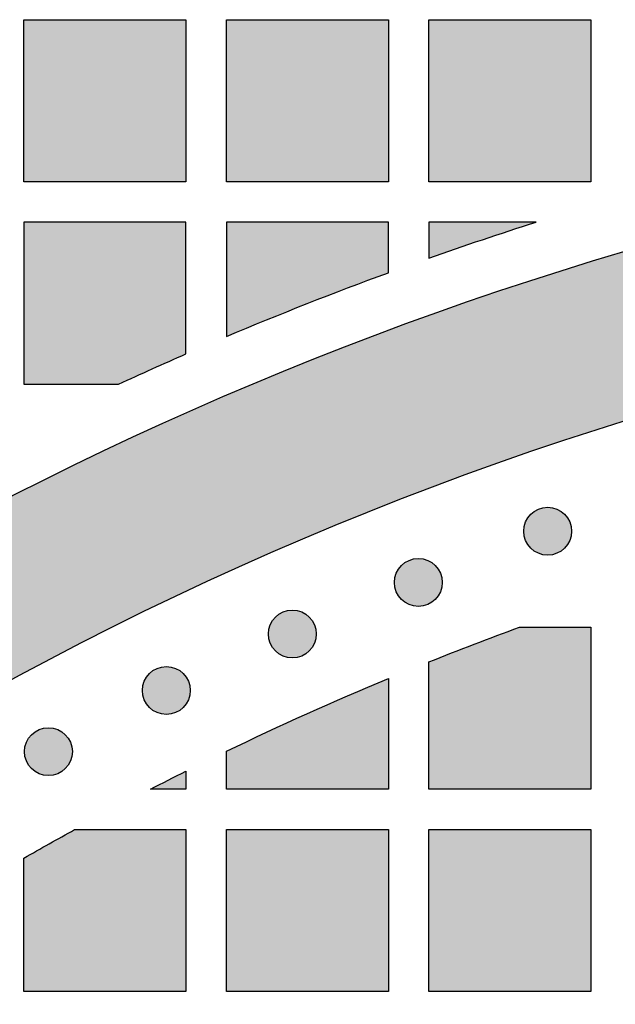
# Model space of a CAD drawing. Header units: millimetres. Extents: x -3873 to -97, y 912 to 4165.
# Tile 324 of 656: x -3447 to -3403, y 1653 to 1726. Entities that reach past the tile are written whole.
import ezdxf

# ---------------------------------------------------------------- set-up
doc = ezdxf.new("R2010")
doc.units = ezdxf.units.MM
doc.layers.add('pattern', color=7, linetype='Continuous', true_color=0x000000)

msp = doc.modelspace()

# ---------------------------------------------------------------- hatches: boundary and pattern name
at = {"layer": 'pattern'}
for points in [[(-3434.754, 1726.278), (-3434.754, 1714.279), (-3446.754, 1714.279), (-3446.754, 1726.278)], [(-3419.754, 1726.278), (-3419.754, 1714.279), (-3431.754, 1714.279), (-3431.754, 1726.278)], [(-3404.754, 1726.278), (-3404.754, 1714.279), (-3416.754, 1714.279), (-3416.754, 1726.278)], [(-3476.875, 1673.539), (-3477.576, 1672.397), (-3478.246, 1671.232), (-3478.885, 1670.046), (-3479.491, 1668.839), (-3480.064, 1667.615), (-3480.603, 1666.373), (-3481.107, 1665.115), (-3481.575, 1663.843), (-3482.007, 1662.559), (-3482.403, 1661.263), (-3482.761, 1659.957), (-3483.082, 1658.644), (-3483.365, 1657.324), (-3483.611, 1655.999), (-3483.818, 1654.671), (-3483.988, 1653.342), (-3479.96, 1656.482), (-3475.855, 1659.549), (-3471.676, 1662.54), (-3467.424, 1665.453), (-3463.101, 1668.285), (-3458.711, 1671.033), (-3454.254, 1673.696), (-3449.735, 1676.27), (-3445.155, 1678.754), (-3440.517, 1681.146), (-3435.824, 1683.443), (-3431.078, 1685.644), (-3426.284, 1687.747), (-3421.443, 1689.751), (-3416.56, 1691.654), (-3411.636, 1693.454), (-3406.676, 1695.151), (-3401.682, 1696.743), (-3396.658, 1698.229), (-3391.608, 1699.609), (-3386.534, 1700.882), (-3381.441, 1702.047), (-3376.331, 1703.104), (-3371.207, 1704.053), (-3366.075, 1704.894), (-3360.935, 1705.627), (-3355.793, 1706.251), (-3350.652, 1706.768), (-3345.514, 1707.177), (-3340.383, 1707.48), (-3335.263, 1707.676), (-3330.156, 1707.768), (-3330.156, 1719.768), (-3334.969, 1719.689), (-3339.792, 1719.52), (-3344.623, 1719.262), (-3349.459, 1718.914), (-3354.298, 1718.475), (-3359.137, 1717.946), (-3363.974, 1717.325), (-3368.806, 1716.614), (-3373.631, 1715.811), (-3378.446, 1714.918), (-3383.249, 1713.934), (-3388.036, 1712.859), (-3392.806, 1711.693), (-3397.555, 1710.438), (-3402.282, 1709.094), (-3406.984, 1707.661), (-3411.657, 1706.14), (-3416.301, 1704.531), (-3420.912, 1702.837), (-3425.489, 1701.058), (-3430.028, 1699.194), (-3434.527, 1697.248), (-3438.984, 1695.22), (-3443.398, 1693.111), (-3447.765, 1690.924), (-3452.084, 1688.66), (-3456.352, 1686.319), (-3460.569, 1683.905), (-3464.731, 1681.417), (-3468.837, 1678.86), (-3472.886, 1676.233)], [(-3439.74, 1699.278), (-3434.754, 1701.518), (-3434.754, 1711.278), (-3446.754, 1711.278), (-3446.754, 1699.278)], [(-3431.754, 1702.807), (-3425.783, 1705.244), (-3419.754, 1707.536), (-3419.754, 1711.278), (-3431.754, 1711.278)], [(-3408.809, 1711.278), (-3416.754, 1711.278), (-3416.754, 1708.615)], [(-3406.698, 1689.64), (-3406.726, 1689.668), (-3406.755, 1689.695), (-3406.785, 1689.722), (-3406.816, 1689.748), (-3406.848, 1689.774), (-3406.88, 1689.799), (-3406.913, 1689.824), (-3406.948, 1689.848), (-3406.982, 1689.871), (-3407.018, 1689.894), (-3407.055, 1689.916), (-3407.092, 1689.937), (-3407.13, 1689.958), (-3407.169, 1689.977), (-3407.208, 1689.996), (-3407.248, 1690.014), (-3407.289, 1690.031), (-3407.33, 1690.047), (-3407.372, 1690.062), (-3407.415, 1690.077), (-3407.458, 1690.09), (-3407.501, 1690.102), (-3407.545, 1690.113), (-3407.589, 1690.122), (-3407.634, 1690.131), (-3407.679, 1690.139), (-3407.724, 1690.145), (-3407.77, 1690.151), (-3407.815, 1690.155), (-3407.861, 1690.158), (-3407.907, 1690.16), (-3407.953, 1690.16), (-3407.999, 1690.16), (-3408.045, 1690.158), (-3408.09, 1690.155), (-3408.136, 1690.151), (-3408.182, 1690.145), (-3408.227, 1690.139), (-3408.272, 1690.131), (-3408.316, 1690.122), (-3408.361, 1690.113), (-3408.405, 1690.102), (-3408.448, 1690.09), (-3408.491, 1690.077), (-3408.534, 1690.062), (-3408.576, 1690.047), (-3408.617, 1690.031), (-3408.658, 1690.014), (-3408.698, 1689.996), (-3408.737, 1689.977), (-3408.776, 1689.958), (-3408.814, 1689.937), (-3408.851, 1689.916), (-3408.888, 1689.894), (-3408.923, 1689.871), (-3408.958, 1689.848), (-3408.992, 1689.824), (-3409.026, 1689.799), (-3409.058, 1689.774), (-3409.09, 1689.748), (-3409.12, 1689.722), (-3409.15, 1689.695), (-3409.179, 1689.668), (-3409.208, 1689.64), (-3409.235, 1689.612), (-3409.262, 1689.583), (-3409.289, 1689.553), (-3409.315, 1689.523), (-3409.341, 1689.491), (-3409.366, 1689.459), (-3409.391, 1689.425), (-3409.415, 1689.391), (-3409.438, 1689.356), (-3409.461, 1689.321), (-3409.483, 1689.284), (-3409.504, 1689.247), (-3409.525, 1689.209), (-3409.544, 1689.17), (-3409.563, 1689.131), (-3409.581, 1689.091), (-3409.598, 1689.05), (-3409.614, 1689.008), (-3409.629, 1688.967), (-3409.644, 1688.924), (-3409.657, 1688.881), (-3409.669, 1688.838), (-3409.68, 1688.794), (-3409.69, 1688.749), (-3409.698, 1688.705), (-3409.706, 1688.66), (-3409.712, 1688.615), (-3409.718, 1688.569), (-3409.722, 1688.523), (-3409.725, 1688.478), (-3409.727, 1688.432), (-3409.727, 1688.386), (-3409.727, 1688.34), (-3409.725, 1688.294), (-3409.722, 1688.248), (-3409.718, 1688.203), (-3409.712, 1688.157), (-3409.706, 1688.112), (-3409.698, 1688.067), (-3409.69, 1688.022), (-3409.68, 1687.978), (-3409.669, 1687.934), (-3409.657, 1687.891), (-3409.644, 1687.848), (-3409.629, 1687.805), (-3409.614, 1687.763), (-3409.598, 1687.722), (-3409.581, 1687.681), (-3409.563, 1687.641), (-3409.544, 1687.602), (-3409.525, 1687.563), (-3409.504, 1687.525), (-3409.483, 1687.488), (-3409.461, 1687.451), (-3409.438, 1687.415), (-3409.415, 1687.38), (-3409.391, 1687.346), (-3409.366, 1687.313), (-3409.341, 1687.281), (-3409.315, 1687.249), (-3409.289, 1687.218), (-3409.262, 1687.188), (-3409.235, 1687.159), (-3409.208, 1687.131), (-3409.179, 1687.104), (-3409.15, 1687.077), (-3409.12, 1687.05), (-3409.09, 1687.024), (-3409.058, 1686.998), (-3409.026, 1686.973), (-3408.992, 1686.948), (-3408.958, 1686.924), (-3408.923, 1686.9), (-3408.888, 1686.878), (-3408.851, 1686.856), (-3408.814, 1686.834), (-3408.776, 1686.814), (-3408.737, 1686.794), (-3408.698, 1686.775), (-3408.658, 1686.757), (-3408.617, 1686.74), (-3408.576, 1686.724), (-3408.534, 1686.709), (-3408.491, 1686.695), (-3408.448, 1686.682), (-3408.405, 1686.67), (-3408.361, 1686.659), (-3408.316, 1686.649), (-3408.272, 1686.64), (-3408.227, 1686.633), (-3408.182, 1686.626), (-3408.136, 1686.621), (-3408.09, 1686.617), (-3408.045, 1686.614), (-3407.999, 1686.612), (-3407.953, 1686.612), (-3407.907, 1686.612), (-3407.861, 1686.614), (-3407.815, 1686.617), (-3407.77, 1686.621), (-3407.724, 1686.626), (-3407.679, 1686.633), (-3407.634, 1686.64), (-3407.589, 1686.649), (-3407.545, 1686.659), (-3407.501, 1686.67), (-3407.458, 1686.682), (-3407.415, 1686.695), (-3407.372, 1686.709), (-3407.33, 1686.724), (-3407.289, 1686.74), (-3407.248, 1686.757), (-3407.208, 1686.775), (-3407.169, 1686.794), (-3407.13, 1686.814), (-3407.092, 1686.834), (-3407.055, 1686.856), (-3407.018, 1686.878), (-3406.982, 1686.9), (-3406.948, 1686.924), (-3406.913, 1686.948), (-3406.88, 1686.973), (-3406.848, 1686.998), (-3406.816, 1687.024), (-3406.785, 1687.05), (-3406.755, 1687.077), (-3406.726, 1687.104), (-3406.698, 1687.131), (-3406.671, 1687.159), (-3406.644, 1687.188), (-3406.617, 1687.218), (-3406.591, 1687.249), (-3406.565, 1687.281), (-3406.54, 1687.313), (-3406.515, 1687.346), (-3406.491, 1687.38), (-3406.468, 1687.415), (-3406.445, 1687.451), (-3406.423, 1687.488), (-3406.401, 1687.525), (-3406.381, 1687.563), (-3406.361, 1687.602), (-3406.343, 1687.641), (-3406.325, 1687.681), (-3406.308, 1687.722), (-3406.291, 1687.763), (-3406.276, 1687.805), (-3406.262, 1687.848), (-3406.249, 1687.891), (-3406.237, 1687.934), (-3406.226, 1687.978), (-3406.216, 1688.022), (-3406.208, 1688.067), (-3406.2, 1688.112), (-3406.193, 1688.157), (-3406.188, 1688.203), (-3406.184, 1688.248), (-3406.181, 1688.294), (-3406.179, 1688.34), (-3406.179, 1688.386), (-3406.179, 1688.432), (-3406.181, 1688.478), (-3406.184, 1688.523), (-3406.188, 1688.569), (-3406.193, 1688.615), (-3406.2, 1688.66), (-3406.208, 1688.705), (-3406.216, 1688.749), (-3406.226, 1688.794), (-3406.237, 1688.838), (-3406.249, 1688.881), (-3406.262, 1688.924), (-3406.276, 1688.967), (-3406.291, 1689.008), (-3406.308, 1689.05), (-3406.325, 1689.091), (-3406.343, 1689.131), (-3406.361, 1689.17), (-3406.381, 1689.209), (-3406.401, 1689.247), (-3406.423, 1689.284), (-3406.445, 1689.321), (-3406.468, 1689.356), (-3406.491, 1689.391), (-3406.515, 1689.425), (-3406.54, 1689.459), (-3406.565, 1689.491), (-3406.591, 1689.523), (-3406.617, 1689.553), (-3406.644, 1689.583), (-3406.671, 1689.612)], [(-3416.279, 1685.849), (-3416.307, 1685.876), (-3416.336, 1685.903), (-3416.366, 1685.93), (-3416.397, 1685.956), (-3416.429, 1685.982), (-3416.461, 1686.007), (-3416.494, 1686.032), (-3416.528, 1686.056), (-3416.563, 1686.079), (-3416.599, 1686.102), (-3416.635, 1686.124), (-3416.673, 1686.145), (-3416.711, 1686.166), (-3416.749, 1686.186), (-3416.789, 1686.204), (-3416.829, 1686.222), (-3416.87, 1686.239), (-3416.911, 1686.256), (-3416.953, 1686.271), (-3416.996, 1686.285), (-3417.038, 1686.298), (-3417.082, 1686.31), (-3417.126, 1686.321), (-3417.17, 1686.331), (-3417.215, 1686.339), (-3417.26, 1686.347), (-3417.305, 1686.354), (-3417.35, 1686.359), (-3417.396, 1686.363), (-3417.442, 1686.366), (-3417.488, 1686.368), (-3417.534, 1686.368), (-3417.58, 1686.368), (-3417.626, 1686.366), (-3417.671, 1686.363), (-3417.717, 1686.359), (-3417.762, 1686.354), (-3417.808, 1686.347), (-3417.853, 1686.339), (-3417.897, 1686.331), (-3417.942, 1686.321), (-3417.985, 1686.31), (-3418.029, 1686.298), (-3418.072, 1686.285), (-3418.114, 1686.271), (-3418.156, 1686.256), (-3418.198, 1686.239), (-3418.238, 1686.222), (-3418.279, 1686.204), (-3418.318, 1686.186), (-3418.357, 1686.166), (-3418.395, 1686.145), (-3418.432, 1686.124), (-3418.468, 1686.102), (-3418.504, 1686.079), (-3418.539, 1686.056), (-3418.573, 1686.032), (-3418.606, 1686.007), (-3418.639, 1685.982), (-3418.671, 1685.956), (-3418.701, 1685.93), (-3418.731, 1685.903), (-3418.76, 1685.876), (-3418.788, 1685.849), (-3418.816, 1685.821), (-3418.843, 1685.792), (-3418.87, 1685.762), (-3418.896, 1685.731), (-3418.922, 1685.699), (-3418.947, 1685.667), (-3418.972, 1685.634), (-3418.996, 1685.599), (-3419.019, 1685.565), (-3419.042, 1685.529), (-3419.064, 1685.492), (-3419.085, 1685.455), (-3419.106, 1685.417), (-3419.125, 1685.378), (-3419.144, 1685.339), (-3419.162, 1685.299), (-3419.179, 1685.258), (-3419.195, 1685.217), (-3419.21, 1685.175), (-3419.224, 1685.132), (-3419.238, 1685.089), (-3419.25, 1685.046), (-3419.261, 1685.002), (-3419.27, 1684.958), (-3419.279, 1684.913), (-3419.287, 1684.868), (-3419.293, 1684.823), (-3419.299, 1684.777), (-3419.303, 1684.732), (-3419.306, 1684.686), (-3419.307, 1684.64), (-3419.308, 1684.594), (-3419.307, 1684.548), (-3419.306, 1684.502), (-3419.303, 1684.456), (-3419.299, 1684.411), (-3419.293, 1684.365), (-3419.287, 1684.32), (-3419.279, 1684.275), (-3419.27, 1684.231), (-3419.261, 1684.186), (-3419.25, 1684.142), (-3419.238, 1684.099), (-3419.224, 1684.056), (-3419.21, 1684.013), (-3419.195, 1683.971), (-3419.179, 1683.93), (-3419.162, 1683.889), (-3419.144, 1683.849), (-3419.125, 1683.81), (-3419.106, 1683.771), (-3419.085, 1683.733), (-3419.064, 1683.696), (-3419.042, 1683.659), (-3419.019, 1683.624), (-3418.996, 1683.589), (-3418.972, 1683.555), (-3418.947, 1683.521), (-3418.922, 1683.489), (-3418.896, 1683.457), (-3418.87, 1683.427), (-3418.843, 1683.397), (-3418.816, 1683.368), (-3418.788, 1683.339), (-3418.76, 1683.312), (-3418.731, 1683.285), (-3418.701, 1683.258), (-3418.671, 1683.232), (-3418.639, 1683.206), (-3418.606, 1683.181), (-3418.573, 1683.156), (-3418.539, 1683.132), (-3418.504, 1683.109), (-3418.468, 1683.086), (-3418.432, 1683.064), (-3418.395, 1683.043), (-3418.357, 1683.022), (-3418.318, 1683.003), (-3418.279, 1682.984), (-3418.238, 1682.966), (-3418.198, 1682.949), (-3418.156, 1682.933), (-3418.114, 1682.918), (-3418.072, 1682.903), (-3418.029, 1682.89), (-3417.985, 1682.878), (-3417.942, 1682.867), (-3417.897, 1682.857), (-3417.853, 1682.849), (-3417.808, 1682.841), (-3417.762, 1682.835), (-3417.717, 1682.829), (-3417.671, 1682.825), (-3417.626, 1682.822), (-3417.58, 1682.82), (-3417.534, 1682.82), (-3417.488, 1682.82), (-3417.442, 1682.822), (-3417.396, 1682.825), (-3417.35, 1682.829), (-3417.305, 1682.835), (-3417.26, 1682.841), (-3417.215, 1682.849), (-3417.17, 1682.857), (-3417.126, 1682.867), (-3417.082, 1682.878), (-3417.038, 1682.89), (-3416.996, 1682.903), (-3416.953, 1682.918), (-3416.911, 1682.933), (-3416.87, 1682.949), (-3416.829, 1682.966), (-3416.789, 1682.984), (-3416.749, 1683.003), (-3416.711, 1683.022), (-3416.673, 1683.043), (-3416.635, 1683.064), (-3416.599, 1683.086), (-3416.563, 1683.109), (-3416.528, 1683.132), (-3416.494, 1683.156), (-3416.461, 1683.181), (-3416.429, 1683.206), (-3416.397, 1683.232), (-3416.366, 1683.258), (-3416.336, 1683.285), (-3416.307, 1683.312), (-3416.279, 1683.339), (-3416.252, 1683.368), (-3416.224, 1683.397), (-3416.198, 1683.427), (-3416.171, 1683.457), (-3416.146, 1683.489), (-3416.12, 1683.521), (-3416.096, 1683.555), (-3416.072, 1683.589), (-3416.048, 1683.624), (-3416.026, 1683.659), (-3416.004, 1683.696), (-3415.982, 1683.733), (-3415.962, 1683.771), (-3415.942, 1683.81), (-3415.923, 1683.849), (-3415.905, 1683.889), (-3415.888, 1683.93), (-3415.872, 1683.971), (-3415.857, 1684.013), (-3415.843, 1684.056), (-3415.83, 1684.099), (-3415.818, 1684.142), (-3415.807, 1684.186), (-3415.797, 1684.231), (-3415.788, 1684.275), (-3415.781, 1684.32), (-3415.774, 1684.365), (-3415.769, 1684.411), (-3415.765, 1684.456), (-3415.762, 1684.502), (-3415.76, 1684.548), (-3415.759, 1684.594), (-3415.76, 1684.64), (-3415.762, 1684.686), (-3415.765, 1684.732), (-3415.769, 1684.777), (-3415.774, 1684.823), (-3415.781, 1684.868), (-3415.788, 1684.913), (-3415.797, 1684.958), (-3415.807, 1685.002), (-3415.818, 1685.046), (-3415.83, 1685.089), (-3415.843, 1685.132), (-3415.857, 1685.175), (-3415.872, 1685.217), (-3415.888, 1685.258), (-3415.905, 1685.299), (-3415.923, 1685.339), (-3415.942, 1685.378), (-3415.962, 1685.417), (-3415.982, 1685.455), (-3416.004, 1685.492), (-3416.026, 1685.529), (-3416.048, 1685.565), (-3416.072, 1685.599), (-3416.096, 1685.634), (-3416.12, 1685.667), (-3416.146, 1685.699), (-3416.171, 1685.731), (-3416.198, 1685.762), (-3416.224, 1685.792), (-3416.252, 1685.821)], [(-3425.612, 1682.028), (-3425.64, 1682.055), (-3425.669, 1682.082), (-3425.699, 1682.109), (-3425.73, 1682.135), (-3425.762, 1682.161), (-3425.794, 1682.186), (-3425.827, 1682.211), (-3425.862, 1682.235), (-3425.896, 1682.258), (-3425.932, 1682.281), (-3425.969, 1682.303), (-3426.006, 1682.324), (-3426.044, 1682.345), (-3426.083, 1682.365), (-3426.122, 1682.383), (-3426.162, 1682.401), (-3426.203, 1682.418), (-3426.244, 1682.434), (-3426.286, 1682.45), (-3426.329, 1682.464), (-3426.372, 1682.477), (-3426.415, 1682.489), (-3426.459, 1682.5), (-3426.503, 1682.51), (-3426.548, 1682.518), (-3426.593, 1682.526), (-3426.638, 1682.532), (-3426.684, 1682.538), (-3426.729, 1682.542), (-3426.775, 1682.545), (-3426.821, 1682.547), (-3426.867, 1682.547), (-3426.913, 1682.547), (-3426.959, 1682.545), (-3427.005, 1682.542), (-3427.05, 1682.538), (-3427.096, 1682.532), (-3427.141, 1682.526), (-3427.186, 1682.518), (-3427.231, 1682.51), (-3427.275, 1682.5), (-3427.319, 1682.489), (-3427.362, 1682.477), (-3427.405, 1682.464), (-3427.448, 1682.45), (-3427.49, 1682.434), (-3427.531, 1682.418), (-3427.572, 1682.401), (-3427.612, 1682.383), (-3427.651, 1682.365), (-3427.69, 1682.345), (-3427.728, 1682.324), (-3427.765, 1682.303), (-3427.802, 1682.281), (-3427.837, 1682.258), (-3427.872, 1682.235), (-3427.906, 1682.211), (-3427.94, 1682.186), (-3427.972, 1682.161), (-3428.004, 1682.135), (-3428.034, 1682.109), (-3428.064, 1682.082), (-3428.093, 1682.055), (-3428.122, 1682.028), (-3428.149, 1681.999), (-3428.176, 1681.97), (-3428.203, 1681.94), (-3428.229, 1681.91), (-3428.255, 1681.878), (-3428.28, 1681.846), (-3428.305, 1681.812), (-3428.329, 1681.778), (-3428.352, 1681.743), (-3428.375, 1681.708), (-3428.397, 1681.671), (-3428.418, 1681.634), (-3428.439, 1681.596), (-3428.459, 1681.557), (-3428.477, 1681.518), (-3428.495, 1681.478), (-3428.512, 1681.437), (-3428.528, 1681.396), (-3428.544, 1681.354), (-3428.558, 1681.311), (-3428.571, 1681.268), (-3428.583, 1681.225), (-3428.594, 1681.181), (-3428.604, 1681.136), (-3428.612, 1681.092), (-3428.62, 1681.047), (-3428.626, 1681.002), (-3428.632, 1680.956), (-3428.636, 1680.911), (-3428.639, 1680.865), (-3428.641, 1680.819), (-3428.641, 1680.773), (-3428.641, 1680.727), (-3428.639, 1680.681), (-3428.636, 1680.635), (-3428.632, 1680.59), (-3428.626, 1680.544), (-3428.62, 1680.499), (-3428.612, 1680.454), (-3428.604, 1680.409), (-3428.594, 1680.365), (-3428.583, 1680.321), (-3428.571, 1680.278), (-3428.558, 1680.235), (-3428.544, 1680.192), (-3428.528, 1680.15), (-3428.512, 1680.109), (-3428.495, 1680.068), (-3428.477, 1680.028), (-3428.459, 1679.989), (-3428.439, 1679.95), (-3428.418, 1679.912), (-3428.397, 1679.875), (-3428.375, 1679.838), (-3428.352, 1679.802), (-3428.329, 1679.768), (-3428.305, 1679.733), (-3428.28, 1679.7), (-3428.255, 1679.668), (-3428.229, 1679.636), (-3428.203, 1679.605), (-3428.176, 1679.575), (-3428.149, 1679.546), (-3428.122, 1679.518), (-3428.093, 1679.491), (-3428.064, 1679.464), (-3428.034, 1679.437), (-3428.004, 1679.411), (-3427.972, 1679.385), (-3427.94, 1679.36), (-3427.906, 1679.335), (-3427.872, 1679.311), (-3427.837, 1679.288), (-3427.802, 1679.265), (-3427.765, 1679.243), (-3427.728, 1679.222), (-3427.69, 1679.201), (-3427.651, 1679.181), (-3427.612, 1679.163), (-3427.572, 1679.145), (-3427.531, 1679.128), (-3427.49, 1679.111), (-3427.448, 1679.096), (-3427.405, 1679.082), (-3427.362, 1679.069), (-3427.319, 1679.057), (-3427.275, 1679.046), (-3427.231, 1679.036), (-3427.186, 1679.028), (-3427.141, 1679.02), (-3427.096, 1679.013), (-3427.05, 1679.008), (-3427.005, 1679.004), (-3426.959, 1679.001), (-3426.913, 1678.999), (-3426.867, 1678.999), (-3426.821, 1678.999), (-3426.775, 1679.001), (-3426.729, 1679.004), (-3426.684, 1679.008), (-3426.638, 1679.013), (-3426.593, 1679.02), (-3426.548, 1679.028), (-3426.503, 1679.036), (-3426.459, 1679.046), (-3426.415, 1679.057), (-3426.372, 1679.069), (-3426.329, 1679.082), (-3426.286, 1679.096), (-3426.244, 1679.111), (-3426.203, 1679.128), (-3426.162, 1679.145), (-3426.122, 1679.163), (-3426.083, 1679.181), (-3426.044, 1679.201), (-3426.006, 1679.222), (-3425.969, 1679.243), (-3425.932, 1679.265), (-3425.896, 1679.288), (-3425.862, 1679.311), (-3425.827, 1679.335), (-3425.794, 1679.36), (-3425.762, 1679.385), (-3425.73, 1679.411), (-3425.699, 1679.437), (-3425.669, 1679.464), (-3425.64, 1679.491), (-3425.612, 1679.518), (-3425.585, 1679.546), (-3425.558, 1679.575), (-3425.531, 1679.605), (-3425.505, 1679.636), (-3425.479, 1679.668), (-3425.454, 1679.7), (-3425.429, 1679.733), (-3425.405, 1679.768), (-3425.382, 1679.802), (-3425.359, 1679.838), (-3425.337, 1679.875), (-3425.316, 1679.912), (-3425.295, 1679.95), (-3425.275, 1679.989), (-3425.257, 1680.028), (-3425.239, 1680.068), (-3425.222, 1680.109), (-3425.205, 1680.15), (-3425.19, 1680.192), (-3425.176, 1680.235), (-3425.163, 1680.278), (-3425.151, 1680.321), (-3425.14, 1680.365), (-3425.13, 1680.409), (-3425.122, 1680.454), (-3425.114, 1680.499), (-3425.107, 1680.544), (-3425.102, 1680.59), (-3425.098, 1680.635), (-3425.095, 1680.681), (-3425.093, 1680.727), (-3425.093, 1680.773), (-3425.093, 1680.819), (-3425.095, 1680.865), (-3425.098, 1680.911), (-3425.102, 1680.956), (-3425.107, 1681.002), (-3425.114, 1681.047), (-3425.122, 1681.092), (-3425.13, 1681.136), (-3425.14, 1681.181), (-3425.151, 1681.225), (-3425.163, 1681.268), (-3425.176, 1681.311), (-3425.19, 1681.354), (-3425.205, 1681.396), (-3425.222, 1681.437), (-3425.239, 1681.478), (-3425.257, 1681.518), (-3425.275, 1681.557), (-3425.295, 1681.596), (-3425.316, 1681.634), (-3425.337, 1681.671), (-3425.359, 1681.708), (-3425.382, 1681.743), (-3425.405, 1681.778), (-3425.429, 1681.812), (-3425.454, 1681.846), (-3425.479, 1681.878), (-3425.505, 1681.91), (-3425.531, 1681.94), (-3425.558, 1681.97), (-3425.585, 1681.999)], [(-3410.03, 1681.279), (-3404.754, 1681.279), (-3404.754, 1669.279), (-3416.754, 1669.279), (-3416.754, 1678.703)], [(-3434.952, 1677.844), (-3434.98, 1677.872), (-3435.009, 1677.899), (-3435.039, 1677.926), (-3435.069, 1677.952), (-3435.101, 1677.978), (-3435.133, 1678.003), (-3435.167, 1678.027), (-3435.201, 1678.051), (-3435.236, 1678.075), (-3435.271, 1678.098), (-3435.308, 1678.12), (-3435.345, 1678.141), (-3435.383, 1678.161), (-3435.422, 1678.181), (-3435.461, 1678.2), (-3435.501, 1678.218), (-3435.542, 1678.235), (-3435.584, 1678.251), (-3435.625, 1678.266), (-3435.668, 1678.28), (-3435.711, 1678.293), (-3435.754, 1678.305), (-3435.798, 1678.316), (-3435.843, 1678.326), (-3435.887, 1678.335), (-3435.932, 1678.343), (-3435.977, 1678.349), (-3436.023, 1678.354), (-3436.069, 1678.358), (-3436.114, 1678.361), (-3436.16, 1678.363), (-3436.206, 1678.364), (-3436.252, 1678.363), (-3436.298, 1678.361), (-3436.344, 1678.358), (-3436.389, 1678.354), (-3436.435, 1678.349), (-3436.48, 1678.343), (-3436.525, 1678.335), (-3436.57, 1678.326), (-3436.614, 1678.316), (-3436.658, 1678.305), (-3436.701, 1678.293), (-3436.744, 1678.28), (-3436.787, 1678.266), (-3436.829, 1678.251), (-3436.87, 1678.235), (-3436.911, 1678.218), (-3436.951, 1678.2), (-3436.99, 1678.181), (-3437.029, 1678.161), (-3437.067, 1678.141), (-3437.104, 1678.12), (-3437.141, 1678.098), (-3437.177, 1678.075), (-3437.212, 1678.051), (-3437.246, 1678.027), (-3437.279, 1678.003), (-3437.311, 1677.978), (-3437.343, 1677.952), (-3437.374, 1677.926), (-3437.404, 1677.899), (-3437.433, 1677.872), (-3437.461, 1677.844), (-3437.488, 1677.816), (-3437.515, 1677.787), (-3437.542, 1677.757), (-3437.568, 1677.726), (-3437.594, 1677.695), (-3437.619, 1677.662), (-3437.644, 1677.629), (-3437.668, 1677.595), (-3437.692, 1677.56), (-3437.714, 1677.524), (-3437.736, 1677.488), (-3437.758, 1677.45), (-3437.778, 1677.412), (-3437.798, 1677.374), (-3437.817, 1677.334), (-3437.834, 1677.294), (-3437.852, 1677.253), (-3437.868, 1677.212), (-3437.883, 1677.17), (-3437.897, 1677.128), (-3437.91, 1677.085), (-3437.922, 1677.041), (-3437.933, 1676.997), (-3437.943, 1676.953), (-3437.952, 1676.908), (-3437.959, 1676.863), (-3437.966, 1676.818), (-3437.971, 1676.773), (-3437.975, 1676.727), (-3437.978, 1676.681), (-3437.98, 1676.635), (-3437.98, 1676.589), (-3437.98, 1676.544), (-3437.978, 1676.498), (-3437.975, 1676.452), (-3437.971, 1676.406), (-3437.966, 1676.361), (-3437.959, 1676.316), (-3437.952, 1676.271), (-3437.943, 1676.226), (-3437.933, 1676.182), (-3437.922, 1676.138), (-3437.91, 1676.094), (-3437.897, 1676.051), (-3437.883, 1676.009), (-3437.868, 1675.967), (-3437.852, 1675.926), (-3437.834, 1675.885), (-3437.817, 1675.845), (-3437.798, 1675.805), (-3437.778, 1675.767), (-3437.758, 1675.729), (-3437.736, 1675.691), (-3437.714, 1675.655), (-3437.692, 1675.619), (-3437.668, 1675.584), (-3437.644, 1675.55), (-3437.619, 1675.517), (-3437.594, 1675.484), (-3437.568, 1675.453), (-3437.542, 1675.422), (-3437.515, 1675.392), (-3437.488, 1675.363), (-3437.461, 1675.335), (-3437.433, 1675.307), (-3437.404, 1675.28), (-3437.374, 1675.253), (-3437.343, 1675.227), (-3437.311, 1675.201), (-3437.279, 1675.176), (-3437.246, 1675.152), (-3437.212, 1675.128), (-3437.177, 1675.104), (-3437.141, 1675.081), (-3437.104, 1675.059), (-3437.067, 1675.038), (-3437.029, 1675.018), (-3436.99, 1674.998), (-3436.951, 1674.979), (-3436.911, 1674.961), (-3436.87, 1674.944), (-3436.829, 1674.928), (-3436.787, 1674.913), (-3436.744, 1674.899), (-3436.701, 1674.886), (-3436.658, 1674.874), (-3436.614, 1674.863), (-3436.57, 1674.853), (-3436.525, 1674.844), (-3436.48, 1674.836), (-3436.435, 1674.83), (-3436.389, 1674.825), (-3436.344, 1674.821), (-3436.298, 1674.818), (-3436.252, 1674.816), (-3436.206, 1674.815), (-3436.16, 1674.816), (-3436.114, 1674.818), (-3436.069, 1674.821), (-3436.023, 1674.825), (-3435.977, 1674.83), (-3435.932, 1674.836), (-3435.887, 1674.844), (-3435.843, 1674.853), (-3435.798, 1674.863), (-3435.754, 1674.874), (-3435.711, 1674.886), (-3435.668, 1674.899), (-3435.625, 1674.913), (-3435.584, 1674.928), (-3435.542, 1674.944), (-3435.501, 1674.961), (-3435.461, 1674.979), (-3435.422, 1674.998), (-3435.383, 1675.018), (-3435.345, 1675.038), (-3435.308, 1675.059), (-3435.271, 1675.081), (-3435.236, 1675.104), (-3435.201, 1675.128), (-3435.167, 1675.152), (-3435.133, 1675.176), (-3435.101, 1675.201), (-3435.069, 1675.227), (-3435.039, 1675.253), (-3435.009, 1675.28), (-3434.98, 1675.307), (-3434.952, 1675.335), (-3434.924, 1675.363), (-3434.897, 1675.392), (-3434.87, 1675.422), (-3434.844, 1675.453), (-3434.818, 1675.484), (-3434.793, 1675.517), (-3434.768, 1675.55), (-3434.744, 1675.584), (-3434.721, 1675.619), (-3434.698, 1675.655), (-3434.676, 1675.691), (-3434.655, 1675.729), (-3434.634, 1675.767), (-3434.615, 1675.805), (-3434.596, 1675.845), (-3434.578, 1675.885), (-3434.561, 1675.926), (-3434.545, 1675.967), (-3434.53, 1676.009), (-3434.515, 1676.051), (-3434.502, 1676.094), (-3434.49, 1676.138), (-3434.479, 1676.182), (-3434.469, 1676.226), (-3434.461, 1676.271), (-3434.453, 1676.316), (-3434.447, 1676.361), (-3434.441, 1676.406), (-3434.437, 1676.452), (-3434.434, 1676.498), (-3434.432, 1676.544), (-3434.432, 1676.589), (-3434.432, 1676.635), (-3434.434, 1676.681), (-3434.437, 1676.727), (-3434.441, 1676.773), (-3434.447, 1676.818), (-3434.453, 1676.863), (-3434.461, 1676.908), (-3434.469, 1676.953), (-3434.479, 1676.997), (-3434.49, 1677.041), (-3434.502, 1677.085), (-3434.515, 1677.128), (-3434.53, 1677.17), (-3434.545, 1677.212), (-3434.561, 1677.253), (-3434.578, 1677.294), (-3434.596, 1677.334), (-3434.615, 1677.374), (-3434.634, 1677.412), (-3434.655, 1677.45), (-3434.676, 1677.488), (-3434.698, 1677.524), (-3434.721, 1677.56), (-3434.744, 1677.595), (-3434.768, 1677.629), (-3434.793, 1677.662), (-3434.818, 1677.695), (-3434.844, 1677.726), (-3434.87, 1677.757), (-3434.897, 1677.787), (-3434.924, 1677.816)], [(-3419.754, 1677.477), (-3419.754, 1669.279), (-3431.754, 1669.279), (-3431.754, 1672.086), (-3425.791, 1674.864)], [(-3443.689, 1673.312), (-3443.718, 1673.34), (-3443.747, 1673.367), (-3443.777, 1673.394), (-3443.807, 1673.42), (-3443.839, 1673.446), (-3443.871, 1673.471), (-3443.905, 1673.496), (-3443.939, 1673.52), (-3443.974, 1673.543), (-3444.009, 1673.566), (-3444.046, 1673.588), (-3444.083, 1673.609), (-3444.121, 1673.63), (-3444.16, 1673.649), (-3444.199, 1673.668), (-3444.239, 1673.686), (-3444.28, 1673.703), (-3444.321, 1673.719), (-3444.363, 1673.734), (-3444.406, 1673.748), (-3444.449, 1673.762), (-3444.492, 1673.774), (-3444.536, 1673.785), (-3444.581, 1673.794), (-3444.625, 1673.803), (-3444.67, 1673.811), (-3444.715, 1673.817), (-3444.761, 1673.823), (-3444.806, 1673.827), (-3444.852, 1673.83), (-3444.898, 1673.831), (-3444.944, 1673.832), (-3444.99, 1673.831), (-3445.036, 1673.83), (-3445.082, 1673.827), (-3445.127, 1673.823), (-3445.173, 1673.817), (-3445.218, 1673.811), (-3445.263, 1673.803), (-3445.308, 1673.794), (-3445.352, 1673.785), (-3445.396, 1673.774), (-3445.439, 1673.762), (-3445.482, 1673.748), (-3445.525, 1673.734), (-3445.567, 1673.719), (-3445.608, 1673.703), (-3445.649, 1673.686), (-3445.689, 1673.668), (-3445.728, 1673.649), (-3445.767, 1673.63), (-3445.805, 1673.609), (-3445.842, 1673.588), (-3445.879, 1673.566), (-3445.915, 1673.543), (-3445.949, 1673.52), (-3445.984, 1673.496), (-3446.017, 1673.471), (-3446.049, 1673.446), (-3446.081, 1673.42), (-3446.112, 1673.394), (-3446.142, 1673.367), (-3446.171, 1673.34), (-3446.199, 1673.312), (-3446.226, 1673.284), (-3446.253, 1673.255), (-3446.28, 1673.225), (-3446.306, 1673.195), (-3446.332, 1673.163), (-3446.357, 1673.131), (-3446.382, 1673.097), (-3446.406, 1673.063), (-3446.429, 1673.028), (-3446.452, 1672.992), (-3446.474, 1672.956), (-3446.495, 1672.919), (-3446.516, 1672.881), (-3446.536, 1672.842), (-3446.554, 1672.803), (-3446.572, 1672.762), (-3446.589, 1672.722), (-3446.606, 1672.68), (-3446.621, 1672.638), (-3446.635, 1672.596), (-3446.648, 1672.553), (-3446.66, 1672.51), (-3446.671, 1672.466), (-3446.681, 1672.421), (-3446.689, 1672.377), (-3446.697, 1672.332), (-3446.704, 1672.286), (-3446.709, 1672.241), (-3446.713, 1672.195), (-3446.716, 1672.15), (-3446.718, 1672.104), (-3446.718, 1672.058), (-3446.718, 1672.012), (-3446.716, 1671.966), (-3446.713, 1671.92), (-3446.709, 1671.874), (-3446.704, 1671.829), (-3446.697, 1671.784), (-3446.689, 1671.739), (-3446.681, 1671.694), (-3446.671, 1671.65), (-3446.66, 1671.606), (-3446.648, 1671.563), (-3446.635, 1671.52), (-3446.621, 1671.477), (-3446.606, 1671.435), (-3446.589, 1671.394), (-3446.572, 1671.353), (-3446.554, 1671.313), (-3446.536, 1671.274), (-3446.516, 1671.235), (-3446.495, 1671.197), (-3446.474, 1671.16), (-3446.452, 1671.123), (-3446.429, 1671.087), (-3446.406, 1671.052), (-3446.382, 1671.018), (-3446.357, 1670.985), (-3446.332, 1670.953), (-3446.306, 1670.921), (-3446.28, 1670.89), (-3446.253, 1670.86), (-3446.226, 1670.831), (-3446.199, 1670.803), (-3446.171, 1670.776), (-3446.142, 1670.748), (-3446.112, 1670.722), (-3446.081, 1670.695), (-3446.049, 1670.67), (-3446.017, 1670.644), (-3445.984, 1670.62), (-3445.949, 1670.596), (-3445.915, 1670.572), (-3445.879, 1670.55), (-3445.842, 1670.528), (-3445.805, 1670.506), (-3445.767, 1670.486), (-3445.728, 1670.466), (-3445.689, 1670.447), (-3445.649, 1670.429), (-3445.608, 1670.412), (-3445.567, 1670.396), (-3445.525, 1670.381), (-3445.482, 1670.367), (-3445.439, 1670.354), (-3445.396, 1670.342), (-3445.352, 1670.331), (-3445.308, 1670.321), (-3445.263, 1670.312), (-3445.218, 1670.305), (-3445.173, 1670.298), (-3445.127, 1670.293), (-3445.082, 1670.289), (-3445.036, 1670.286), (-3444.99, 1670.284), (-3444.944, 1670.283), (-3444.898, 1670.284), (-3444.852, 1670.286), (-3444.806, 1670.289), (-3444.761, 1670.293), (-3444.715, 1670.298), (-3444.67, 1670.305), (-3444.625, 1670.312), (-3444.581, 1670.321), (-3444.536, 1670.331), (-3444.492, 1670.342), (-3444.449, 1670.354), (-3444.406, 1670.367), (-3444.363, 1670.381), (-3444.321, 1670.396), (-3444.28, 1670.412), (-3444.239, 1670.429), (-3444.199, 1670.447), (-3444.16, 1670.466), (-3444.121, 1670.486), (-3444.083, 1670.506), (-3444.046, 1670.528), (-3444.009, 1670.55), (-3443.974, 1670.572), (-3443.939, 1670.596), (-3443.905, 1670.62), (-3443.871, 1670.644), (-3443.839, 1670.67), (-3443.807, 1670.695), (-3443.777, 1670.722), (-3443.747, 1670.748), (-3443.718, 1670.776), (-3443.689, 1670.803), (-3443.662, 1670.831), (-3443.635, 1670.86), (-3443.608, 1670.89), (-3443.582, 1670.921), (-3443.556, 1670.953), (-3443.531, 1670.985), (-3443.506, 1671.018), (-3443.482, 1671.052), (-3443.459, 1671.087), (-3443.436, 1671.123), (-3443.414, 1671.16), (-3443.393, 1671.197), (-3443.372, 1671.235), (-3443.352, 1671.274), (-3443.334, 1671.313), (-3443.316, 1671.353), (-3443.299, 1671.394), (-3443.283, 1671.435), (-3443.267, 1671.477), (-3443.253, 1671.52), (-3443.24, 1671.563), (-3443.228, 1671.606), (-3443.217, 1671.65), (-3443.207, 1671.694), (-3443.199, 1671.739), (-3443.191, 1671.784), (-3443.185, 1671.829), (-3443.179, 1671.874), (-3443.175, 1671.92), (-3443.172, 1671.966), (-3443.17, 1672.012), (-3443.17, 1672.058), (-3443.17, 1672.104), (-3443.172, 1672.15), (-3443.175, 1672.195), (-3443.179, 1672.241), (-3443.185, 1672.286), (-3443.191, 1672.332), (-3443.199, 1672.377), (-3443.207, 1672.421), (-3443.217, 1672.466), (-3443.228, 1672.51), (-3443.24, 1672.553), (-3443.253, 1672.596), (-3443.267, 1672.638), (-3443.283, 1672.68), (-3443.299, 1672.722), (-3443.316, 1672.762), (-3443.334, 1672.803), (-3443.352, 1672.842), (-3443.372, 1672.881), (-3443.393, 1672.919), (-3443.414, 1672.956), (-3443.436, 1672.992), (-3443.459, 1673.028), (-3443.482, 1673.063), (-3443.506, 1673.097), (-3443.531, 1673.131), (-3443.556, 1673.163), (-3443.582, 1673.195), (-3443.608, 1673.225), (-3443.635, 1673.255), (-3443.662, 1673.284)], [(-3434.754, 1670.611), (-3434.754, 1669.279), (-3437.377, 1669.279)], [(-3443.006, 1666.279), (-3434.754, 1666.279), (-3434.754, 1654.279), (-3446.754, 1654.279), (-3446.754, 1664.172)], [(-3419.754, 1666.279), (-3419.754, 1654.279), (-3431.754, 1654.279), (-3431.754, 1666.279)], [(-3416.754, 1666.279), (-3404.754, 1666.279), (-3404.754, 1654.279), (-3416.754, 1654.279)]]:
    msp.add_hatch(color=256, dxfattribs=at).paths.add_polyline_path(points, flags=0)

# ---------------------------------------------------------------- linework, layer by layer
for points in [[(-3434.754, 1726.278), (-3434.754, 1714.279), (-3446.754, 1714.279), (-3446.754, 1726.278)], [(-3419.754, 1726.278), (-3419.754, 1714.279), (-3431.754, 1714.279), (-3431.754, 1726.278)], [(-3404.754, 1726.278), (-3404.754, 1714.279), (-3416.754, 1714.279), (-3416.754, 1726.278)], [(-3419.754, 1666.279), (-3419.754, 1654.279), (-3431.754, 1654.279), (-3431.754, 1666.279)], [(-3416.754, 1666.279), (-3404.754, 1666.279), (-3404.754, 1654.279), (-3416.754, 1654.279)]]:
    msp.add_lwpolyline(points, close=True, dxfattribs=at)
for points in [[(-3434.754, 1701.518), (-3434.754, 1711.278), (-3446.754, 1711.278), (-3446.754, 1699.278), (-3439.74, 1699.278)], [(-3419.754, 1707.536), (-3419.754, 1711.278), (-3431.754, 1711.278), (-3431.754, 1702.807)], [(-3408.809, 1711.278), (-3416.754, 1711.278), (-3416.754, 1708.615)], [(-3410.03, 1681.279), (-3404.754, 1681.279), (-3404.754, 1669.279), (-3416.754, 1669.279), (-3416.754, 1678.703)], [(-3419.754, 1677.477), (-3419.754, 1669.279), (-3431.754, 1669.279), (-3431.754, 1672.086)], [(-3434.754, 1670.611), (-3434.754, 1669.279), (-3437.377, 1669.279)], [(-3443.006, 1666.279), (-3434.754, 1666.279), (-3434.754, 1654.279), (-3446.754, 1654.279), (-3446.754, 1664.172)]]:
    msp.add_lwpolyline(points, dxfattribs=at)
for centre in [(-3407.953, 1688.386), (-3417.534, 1684.594), (-3426.867, 1680.773), (-3436.206, 1676.589), (-3444.944, 1672.058)]:
    msp.add_circle(centre, 1.774, dxfattribs=at)
msp.add_arc((-3328.22, 1457.686), 262.09, 90.42318, 124.55459, dxfattribs=at)
at = {"layer": 'pattern', "extrusion": (0, 0, -1)}
for radius, start, end in [(266.09, 70.56592, 72.37038), (250.09, 51.4755, 89.55652), (266.09, 67.10189, 69.87939), (266.09, 65.22175, 66.39876), (238.09, 68.17017, 69.90301), (238.09, 64.22412, 67.39024), (238.09, 62.71173, 63.41959), (238.09, 60.14184, 61.17671)]:
    msp.add_arc((3328.22, 1457.686), radius, start, end, dxfattribs=at)

doc.saveas('drawing.dxf')
